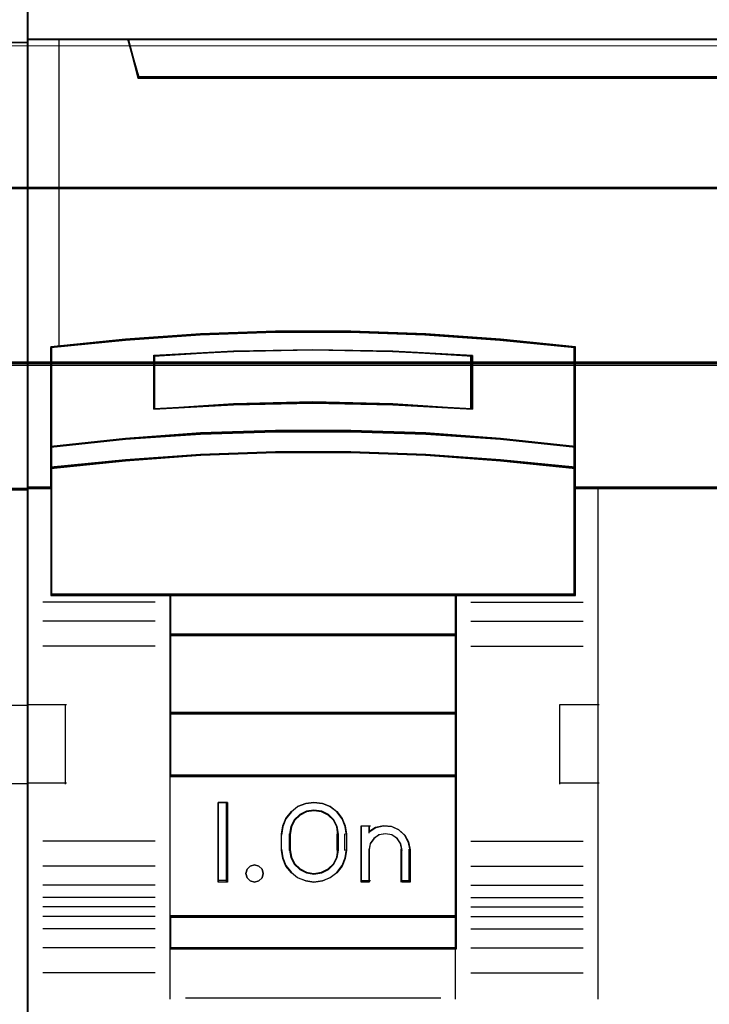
# Model space of a CAD drawing. Header units: millimetres. Extents: x -1290 to 1795, y -4192 to -1311.
# Tile 1040 of 1056: x 1479.56 to 1483.91, y -1922.01 to -1915.79. Entities that reach past the tile are written whole.
import ezdxf

# ---------------------------------------------------------------- set-up
doc = ezdxf.new("R2010")
doc.units = ezdxf.units.MM
doc.layers.add('30', color=7, linetype='Continuous')
doc.layers.add('45', color=7, linetype='Continuous')
doc.layers.add('Aparatura', color=7, linetype='Continuous', lineweight=13)

# ---------------------------------------------------------------- blocks, each defined once
blk = doc.blocks.new('*U165')
at = {"layer": '45', "color": 7}
blk.add_lwpolyline([(243.561703, -533.64471), (225.588724, -533.64471), (225.588724, -615.375223), (243.561703, -615.375223), (243.561703, -533.64471)], close=True, dxfattribs=at)
at = {"layer": '45', "color": 139}
blk.add_lwpolyline([(243.561703, -533.64471), (225.588724, -533.64471), (225.588724, -615.375223), (243.561703, -615.375223), (243.561703, -533.64471)], close=True, dxfattribs=at)
at = {"layer": '45', "color": 59}
blk.add_lwpolyline([(243.542009, -533.664461), (225.606627, -533.664461), (225.606627, -615.357268), (243.542009, -615.357268), (243.542009, -533.664461)], close=True, dxfattribs=at)
at = {"layer": '45', "color": 139}
for points in [[(225.588724, -552.350081), (243.561703, -552.350081)], [(243.561703, -566.426689), (242.779335, -566.426689)], [(242.329966, -573.262104), (243.561703, -573.262104)], [(242.329966, -575.727306), (243.561703, -575.727306)]]:
    blk.add_lwpolyline(points, dxfattribs=at)
at = {"layer": '45', "color": 7}
blk.add_lwpolyline([(242.816536, -566.464395), (243.561703, -566.464395), (243.561703, -552.350081), (242.560732, -552.350081)], dxfattribs=at)
at = {"layer": '45', "color": 140}
blk.add_lwpolyline([(242.816536, -566.464395), (243.561703, -566.464395), (243.561703, -552.350081), (242.560732, -552.350081)], dxfattribs=at)
at = {"layer": '45', "color": 59}
blk.add_lwpolyline([(242.798401, -566.44644), (243.542009, -566.44644), (243.542009, -552.368036), (242.543133, -552.368036)], dxfattribs=at)
blk = doc.blocks.new('*U166')
at = {"layer": '45', "color": 7}
for points in [[(315.552086, -533.484912), (243.531267, -533.484912), (243.531267, -615.513475), (315.552086, -615.513475), (315.552086, -533.484912)], [(312.054715, -553.43511), (247.028157, -553.43511), (246.705196, -552.249534), (243.531267, -552.249534), (243.531267, -566.421303), (244.277419, -566.421303), (244.277419, -565.792672), (244.277419, -565.119927), (244.277419, -561.976771), (246.632808, -561.739656), (248.988197, -561.574227), (251.349155, -561.491512), (253.71568, -561.491512), (256.076638, -561.574227), (258.432027, -561.739656), (260.787416, -561.976771), (260.787416, -565.119927), (260.787416, -565.792672), (260.787416, -566.421303), (261.533568, -566.421303), (314.55488, -566.421303), (314.55488, -552.249534), (312.377676, -552.249534), (312.054715, -553.43511)], [(247.024903, -553.474055), (312.056659, -553.474055), (312.379646, -552.249534), (246.701916, -552.249534), (247.024903, -553.474055)], [(255.060955, -563.785093), (257.570923, -563.920191), (257.570923, -562.225835), (255.060955, -562.090737), (252.539807, -562.045704), (250.035429, -562.090737), (247.525462, -562.225835), (247.525462, -563.920191), (250.035429, -563.785093), (252.539807, -563.728802), (255.060955, -563.785093)], [(258.460062, -564.84231), (256.099778, -564.671226), (253.733914, -564.597089), (251.36247, -564.597089), (248.996607, -564.671226), (246.636323, -564.84231), (244.276039, -565.098936), (244.276039, -565.794678), (246.636323, -565.549458), (248.996607, -565.378374), (251.36247, -565.292832), (253.733914, -565.292832), (256.099778, -565.378374), (258.460062, -565.549458), (260.820346, -565.794678), (260.820346, -565.098936), (258.460062, -564.84231)], [(258.444708, -564.853605), (256.090554, -564.68842), (253.730835, -564.61684), (251.36555, -564.61684), (249.005831, -564.68842), (246.651677, -564.853605), (244.297523, -565.101382), (244.297523, -565.773133), (246.651677, -565.536368), (249.005831, -565.371183), (251.36555, -565.288591), (253.730835, -565.288591), (256.090554, -565.371183), (258.444708, -565.536368), (260.798862, -565.773133), (260.798862, -565.101382), (258.444708, -564.853605)], [(258.444708, -564.853605), (256.090554, -564.68842), (253.730835, -564.61684), (251.36555, -564.61684), (249.005831, -564.68842), (246.651677, -564.853605), (244.297523, -565.101382), (244.297523, -565.773133), (246.651677, -565.536368), (249.005831, -565.371183), (251.36555, -565.288591), (253.730835, -565.288591), (256.090554, -565.371183), (258.444708, -565.536368), (260.798862, -565.773133), (260.798862, -565.101382), (258.444708, -564.853605)], [(248.036869, -569.802203), (257.059515, -569.802203), (260.820346, -569.802203), (260.820346, -566.388165), (260.820346, -565.755318), (258.460062, -565.516613), (256.099778, -565.350075), (253.733914, -565.266806), (251.36247, -565.266806), (248.996607, -565.350075), (246.636323, -565.516613), (244.276039, -565.755318), (244.276039, -566.388165), (244.276039, -569.802203), (248.036869, -569.802203)], [(248.048586, -569.780657), (257.047799, -569.780657), (260.798862, -569.780657), (260.798862, -566.399056), (260.798862, -565.772223), (258.444708, -565.535786), (256.090554, -565.37083), (253.730835, -565.288351), (251.36555, -565.288351), (249.005831, -565.37083), (246.651677, -565.535786), (244.297523, -565.772223), (244.297523, -566.399056), (244.297523, -569.780657), (248.048586, -569.780657)], [(257.069634, -569.759111), (248.02675, -569.759111), (248.02675, -571.066225), (257.069634, -571.066225), (257.069634, -569.759111)], [(257.048151, -569.778861), (248.048234, -569.778861), (248.048234, -571.044679), (257.048151, -571.044679), (257.048151, -569.778861)], [(257.069634, -571.023133), (248.02675, -571.023133), (248.02675, -573.535018), (257.069634, -573.535018), (257.069634, -571.023133)], [(257.048151, -571.044679), (248.048234, -571.044679), (248.048234, -573.513472), (257.048151, -573.513472), (257.048151, -571.044679)], [(257.069634, -573.491926), (248.02675, -573.491926), (248.02675, -575.508256), (257.069634, -575.508256), (257.069634, -573.491926)], [(257.048151, -573.511676), (248.048234, -573.511676), (248.048234, -575.486711), (257.048151, -575.486711), (257.048151, -573.511676)], [(248.02675, -579.950288), (257.069634, -579.950288), (257.069634, -575.465165), (248.02675, -575.465165), (248.02675, -579.950288)], [(249.845711, -576.328793), (249.845711, -578.840678), (249.552099, -578.840678), (249.552099, -576.328793), (249.845711, -576.328793)], [(251.691905, -576.832289), (251.862459, -576.619702), (252.061438, -576.457465), (252.317269, -576.36236), (252.5731, -576.328793), (252.8403, -576.36236), (253.084761, -576.457465), (253.29511, -576.619702), (253.465664, -576.832289), (253.562311, -577.072848), (253.596422, -577.335785), (253.596422, -577.833686), (253.562311, -578.096623), (253.465664, -578.337182), (253.29511, -578.549769), (253.084761, -578.706413), (252.8403, -578.807112), (252.5731, -578.840678), (252.317269, -578.807112), (252.061438, -578.706413), (251.862459, -578.549769), (251.691905, -578.337182), (251.595258, -578.096623), (251.555462, -577.833686), (251.555462, -577.335785), (251.595258, -577.072848), (251.691905, -576.832289)], [(251.95524, -576.878337), (251.846514, -577.091955), (251.800735, -577.33368), (251.800735, -577.833996), (251.846514, -578.0701), (251.95524, -578.278096), (252.126911, -578.446742), (252.338639, -578.55355), (252.573257, -578.592901), (252.819319, -578.55355), (253.031047, -578.446742), (253.202718, -578.278096), (253.311444, -578.0701), (253.345778, -577.833996), (253.345778, -577.33368), (253.311444, -577.091955), (253.202718, -576.878337), (253.031047, -576.709692), (252.819319, -576.608504), (252.573257, -576.574775), (252.338639, -576.608504), (252.126911, -576.709692), (251.95524, -576.878337)], [(254.060114, -578.840678), (254.060114, -577.070329), (254.317621, -577.070329), (254.317621, -577.256385), (254.523627, -577.121072), (254.769689, -577.070329), (255.027196, -577.087243), (255.250369, -577.194366), (255.44493, -577.363508), (255.559377, -577.577754), (255.605156, -577.825828), (255.605156, -578.840678), (255.347649, -578.840678), (255.347649, -577.825828), (255.30187, -577.628496), (255.198867, -577.470631), (255.027196, -577.352232), (254.832635, -577.324042), (254.626629, -577.352232), (254.466403, -577.470631), (254.351955, -577.628496), (254.317621, -577.825828), (254.317621, -578.840678), (254.060114, -578.840678)], [(250.939755, -578.439686), (250.970029, -578.571355), (250.939755, -578.709009), (250.836821, -578.804768), (250.697559, -578.840678), (250.564352, -578.804768), (250.473528, -578.709009), (250.431144, -578.571355), (250.473528, -578.439686), (250.564352, -578.337942), (250.697559, -578.302032), (250.836821, -578.337942), (250.939755, -578.439686)], [(257.069634, -579.907197), (248.02675, -579.907197), (248.02675, -580.944987), (257.069634, -580.944987), (257.069634, -579.907197)], [(257.048151, -579.926947), (248.048234, -579.926947), (248.048234, -580.925237), (257.048151, -580.925237), (257.048151, -579.926947)]]:
    blk.add_lwpolyline(points, close=True, dxfattribs=at)
at = {"layer": '45', "color": 139}
for points in [[(315.552086, -533.484912), (243.531267, -533.484912), (243.531267, -615.513475), (315.552086, -615.513475), (315.552086, -533.484912)], [(250.970029, -578.571355), (250.939755, -578.439686), (250.836821, -578.337942), (250.697559, -578.302032), (250.564352, -578.337942), (250.473528, -578.439686), (250.431144, -578.571355), (250.473528, -578.709009), (250.564352, -578.804768), (250.697559, -578.840678), (250.836821, -578.804768), (250.939755, -578.709009), (250.970029, -578.571355)]]:
    blk.add_lwpolyline(points, close=True, dxfattribs=at)
at = {"layer": '45', "color": 59}
for points in [[(315.530602, -533.506458), (243.550961, -533.506458), (243.550961, -615.493725), (315.530602, -615.493725), (315.530602, -533.506458)], [(247.024903, -553.474055), (312.056659, -553.474055), (312.379646, -552.249534), (246.701916, -552.249534), (247.024903, -553.474055)], [(256.099778, -564.70588), (258.460062, -564.872795), (260.820346, -565.123167), (260.820346, -561.951788), (258.460062, -561.712543), (256.099778, -561.545629), (253.733914, -561.462171), (251.36247, -561.462171), (248.996607, -561.545629), (246.636323, -561.712543), (244.276039, -561.951788), (244.276039, -565.123167), (246.636323, -564.872795), (248.996607, -564.70588), (251.36247, -564.63355), (253.733914, -564.63355), (256.099778, -564.70588)], [(256.090554, -564.690837), (258.444708, -564.855869), (260.798862, -565.103416), (260.798862, -561.967811), (258.444708, -561.731265), (256.090554, -561.566233), (253.730835, -561.483717), (251.36555, -561.483717), (249.005831, -561.566233), (246.651677, -561.731265), (244.297523, -561.967811), (244.297523, -565.103416), (246.651677, -564.855869), (249.005831, -564.690837), (251.36555, -564.619323), (253.730835, -564.619323), (256.090554, -564.690837)], [(257.570923, -562.225835), (257.570923, -563.920191), (255.060955, -563.785093), (252.539807, -563.728802), (250.035429, -563.785093), (247.525462, -563.920191), (247.525462, -562.225835), (250.035429, -562.090737), (252.539807, -562.045704), (255.060955, -562.090737), (257.570923, -562.225835)], [(255.060955, -563.785093), (257.570923, -563.920191), (257.570923, -562.225835), (255.060955, -562.090737), (252.539807, -562.045704), (250.035429, -562.090737), (247.525462, -562.225835), (247.525462, -563.920191), (250.035429, -563.785093), (252.539807, -563.728802), (255.060955, -563.785093)], [(255.050207, -563.766524), (257.549439, -563.898645), (257.549439, -562.241617), (255.050207, -562.109495), (252.539843, -562.065454), (250.046177, -562.109495), (247.546945, -562.241617), (247.546945, -563.898645), (250.046177, -563.766524), (252.539843, -563.711473), (255.050207, -563.766524)], [(255.050207, -563.766524), (257.549439, -563.898645), (257.549439, -562.241617), (255.050207, -562.109495), (252.539843, -562.065454), (250.046177, -562.109495), (247.546945, -562.241617), (247.546945, -563.898645), (250.046177, -563.766524), (252.539843, -563.711473), (255.050207, -563.766524)], [(258.460062, -564.84231), (256.099778, -564.671226), (253.733914, -564.597089), (251.36247, -564.597089), (248.996607, -564.671226), (246.636323, -564.84231), (244.276039, -565.098936), (244.276039, -565.794678), (246.636323, -565.549458), (248.996607, -565.378374), (251.36247, -565.292832), (253.733914, -565.292832), (256.099778, -565.378374), (258.460062, -565.549458), (260.820346, -565.794678), (260.820346, -565.098936), (258.460062, -564.84231)], [(248.036869, -569.802203), (257.059515, -569.802203), (260.820346, -569.802203), (260.820346, -566.388165), (260.820346, -565.755318), (258.460062, -565.516613), (256.099778, -565.350075), (253.733914, -565.266806), (251.36247, -565.266806), (248.996607, -565.350075), (246.636323, -565.516613), (244.276039, -565.755318), (244.276039, -566.388165), (244.276039, -569.802203), (248.036869, -569.802203)], [(248.048586, -569.780657), (257.047799, -569.780657), (260.798862, -569.780657), (260.798862, -566.399056), (260.798862, -565.772223), (258.444708, -565.535786), (256.090554, -565.37083), (253.730835, -565.288351), (251.36555, -565.288351), (249.005831, -565.37083), (246.651677, -565.535786), (244.297523, -565.772223), (244.297523, -566.399056), (244.297523, -569.780657), (248.048586, -569.780657)], [(257.069634, -569.759111), (248.02675, -569.759111), (248.02675, -571.066225), (257.069634, -571.066225), (257.069634, -569.759111)], [(257.048151, -569.778861), (248.048234, -569.778861), (248.048234, -571.044679), (257.048151, -571.044679), (257.048151, -569.778861)], [(257.069634, -571.023133), (248.02675, -571.023133), (248.02675, -573.535018), (257.069634, -573.535018), (257.069634, -571.023133)], [(257.048151, -571.044679), (248.048234, -571.044679), (248.048234, -573.513472), (257.048151, -573.513472), (257.048151, -571.044679)], [(257.069634, -573.491926), (248.02675, -573.491926), (248.02675, -575.508256), (257.069634, -575.508256), (257.069634, -573.491926)], [(257.048151, -573.511676), (248.048234, -573.511676), (248.048234, -575.486711), (257.048151, -575.486711), (257.048151, -573.511676)], [(248.02675, -579.950288), (257.069634, -579.950288), (257.069634, -575.465165), (248.02675, -575.465165), (248.02675, -579.950288)], [(249.845711, -576.328793), (249.845711, -578.840678), (249.552099, -578.840678), (249.552099, -576.328793), (249.845711, -576.328793)], [(251.691905, -576.832289), (251.862459, -576.619702), (252.061438, -576.457465), (252.317269, -576.36236), (252.5731, -576.328793), (252.8403, -576.36236), (253.084761, -576.457465), (253.29511, -576.619702), (253.465664, -576.832289), (253.562311, -577.072848), (253.596422, -577.335785), (253.596422, -577.833686), (253.562311, -578.096623), (253.465664, -578.337182), (253.29511, -578.549769), (253.084761, -578.706413), (252.8403, -578.807112), (252.5731, -578.840678), (252.317269, -578.807112), (252.061438, -578.706413), (251.862459, -578.549769), (251.691905, -578.337182), (251.595258, -578.096623), (251.555462, -577.833686), (251.555462, -577.335785), (251.595258, -577.072848), (251.691905, -576.832289)], [(251.95524, -576.878337), (251.846514, -577.091955), (251.800735, -577.33368), (251.800735, -577.833996), (251.846514, -578.0701), (251.95524, -578.278096), (252.126911, -578.446742), (252.338639, -578.55355), (252.573257, -578.592901), (252.819319, -578.55355), (253.031047, -578.446742), (253.202718, -578.278096), (253.311444, -578.0701), (253.345778, -577.833996), (253.345778, -577.33368), (253.311444, -577.091955), (253.202718, -576.878337), (253.031047, -576.709692), (252.819319, -576.608504), (252.573257, -576.574775), (252.338639, -576.608504), (252.126911, -576.709692), (251.95524, -576.878337)], [(251.970994, -576.893401), (251.865041, -577.102458), (251.820429, -577.339022), (251.820429, -577.828654), (251.865041, -578.059717), (251.970994, -578.263272), (252.13829, -578.428317), (252.34462, -578.532845), (252.573257, -578.571355), (252.813046, -578.532845), (253.019377, -578.428317), (253.186672, -578.263272), (253.292625, -578.059717), (253.326084, -577.828654), (253.326084, -577.339022), (253.292625, -577.102458), (253.186672, -576.893401), (253.019377, -576.728357), (252.813046, -576.62933), (252.573257, -576.596321), (252.34462, -576.62933), (252.13829, -576.728357), (251.970994, -576.893401)], [(254.060114, -578.840678), (254.060114, -577.070329), (254.317621, -577.070329), (254.317621, -577.256385), (254.523627, -577.121072), (254.769689, -577.070329), (255.027196, -577.087243), (255.250369, -577.194366), (255.44493, -577.363508), (255.559377, -577.577754), (255.605156, -577.825828), (255.605156, -578.840678), (255.347649, -578.840678), (255.347649, -577.825828), (255.30187, -577.628496), (255.198867, -577.470631), (255.027196, -577.352232), (254.832635, -577.324042), (254.626629, -577.352232), (254.466403, -577.470631), (254.351955, -577.628496), (254.317621, -577.825828), (254.317621, -578.840678), (254.060114, -578.840678)], [(250.939755, -578.439686), (250.970029, -578.571355), (250.939755, -578.709009), (250.836821, -578.804768), (250.697559, -578.840678), (250.564352, -578.804768), (250.473528, -578.709009), (250.431144, -578.571355), (250.473528, -578.439686), (250.564352, -578.337942), (250.697559, -578.302032), (250.836821, -578.337942), (250.939755, -578.439686)], [(257.069634, -579.907197), (248.02675, -579.907197), (248.02675, -580.944987), (257.069634, -580.944987), (257.069634, -579.907197)], [(257.048151, -579.926947), (248.048234, -579.926947), (248.048234, -580.925237), (257.048151, -580.925237), (257.048151, -579.926947)]]:
    blk.add_lwpolyline(points, close=True, dxfattribs=at)
at = {"layer": '45', "color": 139}
for points in [[(243.531267, -552.249534), (315.552086, -552.249534)], [(246.701916, -552.249534), (247.068931, -553.474055)], [(247.025964, -553.430963), (312.055599, -553.430963)], [(260.820346, -561.990044), (258.460062, -561.732106), (256.099778, -561.55215), (253.733914, -561.462171), (251.36247, -561.462171), (248.996607, -561.55215), (246.636323, -561.732106), (244.276039, -561.990044)], [(244.276039, -561.946952), (244.276039, -569.802203)], [(260.775588, -569.802203), (260.775588, -561.946952)], [(257.570923, -562.264753), (255.060955, -562.100466), (252.539807, -562.045704), (250.035429, -562.100466), (247.525462, -562.264753)], [(247.525462, -563.920191), (247.525462, -562.221662)], [(257.526165, -563.920191), (257.526165, -562.221662)], [(257.570923, -563.920191), (255.060955, -563.756696), (252.539807, -563.688574), (250.035429, -563.756696), (247.525462, -563.920191)], [(260.820346, -565.123167), (258.460062, -564.85415), (256.099778, -564.674805), (253.733914, -564.597089), (251.36247, -564.597089), (248.996607, -564.674805), (246.636323, -564.85415), (244.276039, -565.123167)], [(260.820346, -565.794678), (258.460062, -565.536741), (256.099778, -565.356784), (253.733914, -565.266806), (251.36247, -565.266806), (248.996607, -565.356784), (246.636323, -565.536741), (244.276039, -565.794678)], [(244.320797, -566.378211), (243.531267, -566.378211)], [(315.552086, -566.378211), (260.775588, -566.378211)], [(261.522149, -566.378211), (261.522149, -582.539379)], [(247.57022, -570.015866), (244.025395, -570.015866)], [(260.820346, -569.759111), (244.276039, -569.759111)], [(248.02675, -569.759111), (248.02675, -580.944987)], [(248.02675, -569.759111), (257.069634, -569.759111)], [(257.024877, -569.759111), (257.024877, -580.944987)], [(257.526165, -570.015866), (261.065619, -570.015866)], [(247.57022, -570.610171), (244.025395, -570.610171)], [(257.526165, -570.610171), (261.065619, -570.610171)], [(248.02675, -571.023133), (257.069634, -571.023133)], [(247.57022, -571.401981), (244.025395, -571.401981)], [(257.526165, -571.401981), (261.065619, -571.401981)], [(243.531267, -573.244149), (244.777327, -573.244149)], [(244.732569, -573.244149), (244.732569, -575.756034)], [(260.326219, -575.756034), (260.326219, -573.244149)], [(260.326219, -573.244149), (261.565117, -573.244149)], [(248.02675, -573.491926), (257.069634, -573.491926)], [(248.02675, -575.465165), (257.069634, -575.465165)], [(243.531267, -575.712942), (244.777327, -575.712942)], [(260.326219, -575.712942), (261.565117, -575.712942)], [(249.845711, -576.328793), (249.552099, -576.328793)], [(249.552099, -576.328793), (249.552099, -578.840678)], [(249.802743, -576.328793), (249.802743, -578.840678)], [(253.596422, -577.361198), (253.562311, -577.091626), (253.465664, -576.844996), (253.29511, -576.627044), (253.084761, -576.460712), (252.8403, -576.363207), (252.5731, -576.328793), (252.317269, -576.363207), (252.061438, -576.460712), (251.862459, -576.627044), (251.691905, -576.844996), (251.595258, -577.091626), (251.555462, -577.361198)], [(253.345778, -577.361198), (253.311444, -577.110708), (253.202718, -576.889344), (253.031047, -576.714584), (252.819319, -576.609727), (252.573257, -576.574775), (252.338639, -576.609727), (252.126911, -576.714584), (251.95524, -576.889344), (251.846514, -577.110708), (251.800735, -577.361198)], [(254.060114, -577.070329), (254.353726, -577.070329)], [(254.060114, -577.070329), (254.060114, -578.840678)], [(254.308968, -577.070329), (254.308968, -577.294765)], [(255.605156, -577.84957), (255.55907, -577.5937), (255.443853, -577.372721), (255.247984, -577.198264), (255.023312, -577.087775), (254.764074, -577.070329), (254.516358, -577.122666), (254.308968, -577.262232)], [(251.555462, -577.84957), (251.555462, -577.318106)], [(251.800735, -577.84957), (251.800735, -577.318106)], [(253.30281, -577.84957), (253.30281, -577.318106)], [(253.553454, -577.84957), (253.553454, -577.318106)], [(255.356302, -577.84957), (255.309754, -577.640567), (255.205021, -577.473365), (255.030465, -577.347964), (254.832635, -577.318106), (254.623168, -577.347964), (254.460249, -577.473365), (254.343879, -577.640567), (254.308968, -577.84957)], [(247.57022, -577.553315), (244.025395, -577.553315)], [(251.555462, -577.806478), (251.595258, -578.076519), (251.691905, -578.323578), (251.862459, -578.541909), (252.061438, -578.702785), (252.317269, -578.806205), (252.5731, -578.840678), (252.8403, -578.806205), (253.084761, -578.702785), (253.29511, -578.541909), (253.465664, -578.323578), (253.562311, -578.076519), (253.596422, -577.806478)], [(251.800735, -577.806478), (251.846514, -578.051143), (251.95524, -578.266681), (252.126911, -578.441442), (252.338639, -578.552124), (252.573257, -578.592901), (252.819319, -578.552124), (253.031047, -578.441442), (253.202718, -578.266681), (253.311444, -578.051143), (253.345778, -577.806478)], [(254.308968, -577.806478), (254.308968, -578.840678)], [(255.311544, -577.806478), (255.311544, -578.840678)], [(255.562189, -577.806478), (255.562189, -578.840678)], [(257.526165, -577.553315), (261.065619, -577.553315)], [(247.57022, -578.345124), (244.025395, -578.345124)], [(257.526165, -578.345124), (261.065619, -578.345124)], [(247.57022, -578.93943), (244.025395, -578.93943)], [(249.845711, -578.795791), (249.552099, -578.795791)], [(254.060114, -578.795791), (254.353726, -578.795791)], [(255.311544, -578.795791), (255.605156, -578.795791)], [(257.526165, -578.93943), (261.065619, -578.93943)], [(247.57022, -579.32905), (244.025395, -579.32905)], [(257.526165, -579.32905), (261.065619, -579.32905)], [(247.57022, -579.627101), (244.025395, -579.627101)], [(257.526165, -579.627101), (261.065619, -579.627101)], [(247.57022, -579.928742), (244.025395, -579.928742)], [(248.02675, -579.907197), (257.069634, -579.907197)], [(257.526165, -579.928742), (261.065619, -579.928742)], [(247.57022, -580.318363), (244.025395, -580.318363)], [(257.526165, -580.318363), (261.065619, -580.318363)], [(247.57022, -580.912669), (244.025395, -580.912669)], [(248.02675, -580.901896), (257.069634, -580.901896)], [(248.02675, -580.901896), (248.02675, -582.539379)], [(257.024877, -580.901896), (257.024877, -582.539379)], [(257.526165, -580.912669), (261.065619, -580.912669)], [(247.57022, -581.704478), (244.025395, -581.704478)], [(257.526165, -581.704478), (261.065619, -581.704478)], [(248.522667, -582.496287), (256.573717, -582.496287)]]:
    blk.add_lwpolyline(points, dxfattribs=at)
at = {"layer": '45', "color": 140}
for points in [[(312.054715, -553.43511), (247.028157, -553.43511), (246.705196, -552.249534), (243.531267, -552.249534), (243.531267, -566.421303), (244.277419, -566.421303), (244.277419, -565.792672), (244.277419, -565.119927), (244.277419, -561.976771), (246.632808, -561.739656), (248.988197, -561.574227), (251.349155, -561.491512), (253.71568, -561.491512), (256.076638, -561.574227), (258.432027, -561.739656), (260.787416, -561.976771), (260.787416, -565.119927), (260.787416, -565.792672), (260.787416, -566.421303), (261.533568, -566.421303), (314.55488, -566.421303), (314.55488, -552.249534), (312.377676, -552.249534), (312.054715, -553.43511)], [(312.034681, -553.451405), (247.045823, -553.451405), (246.723049, -552.269284), (243.550961, -552.269284), (243.550961, -566.399757), (244.29668, -566.399757), (244.29668, -565.772958), (244.29668, -565.102173), (244.29668, -561.968177), (246.650703, -561.731753), (249.004727, -561.566805), (251.364316, -561.484332), (253.729469, -561.484332), (256.089058, -561.566805), (258.443081, -561.731753), (260.797105, -561.968177), (260.797105, -565.102173), (260.797105, -565.772958), (260.797105, -566.399757), (261.542824, -566.399757), (314.533396, -566.399757), (314.533396, -552.269284), (312.357455, -552.269284), (312.034681, -553.451405)], [(247.046176, -553.454305), (312.035387, -553.454305), (312.358162, -552.269284), (246.7234, -552.269284), (247.046176, -553.454305)]]:
    blk.add_lwpolyline(points, close=True, dxfattribs=at)
blk.add_lwpolyline([(244.526683, -552.249534), (244.526683, -561.957725)], dxfattribs=at)
blk = doc.blocks.new('*U178')
at = {"layer": '30', "color": 7}
for points in [[(117.158256, -706.874973), (548.842747, -706.874973), (117.158256, -706.874973)], [(548.842747, -706.874973), (117.158256, -706.874973), (117.158256, -709.439856), (117.158256, -710.917451), (117.158256, -712.478684), (548.842747, -712.478684), (548.842747, -710.917451), (548.842747, -709.439856), (548.842747, -706.874973)], [(117.158256, -712.390705), (548.842747, -712.390705), (117.158256, -712.390705)], [(548.842747, -712.390705), (117.158256, -712.390705), (117.158256, -713.905613), (117.158256, -734.976603), (117.158256, -736.491511), (548.842747, -736.491511), (548.842747, -734.976603), (548.842747, -713.905613), (548.842747, -712.390705)]]:
    blk.add_lwpolyline(points, close=True, dxfattribs=at)
at = {"layer": '30', "color": 59}
blk.add_lwpolyline([(548.79978, -706.916269), (117.201224, -706.916269), (117.201224, -709.442527), (117.201224, -710.897871), (117.201224, -712.435593), (548.79978, -712.435593), (548.79978, -710.897871), (548.79978, -709.442527), (548.79978, -706.916269)], close=True, dxfattribs=at)

msp = doc.modelspace()

# ---------------------------------------------------------------- linework, layer by layer
at = {"layer": 'Aparatura', "color": 7, "lineweight": 13}
msp.add_lwpolyline([(1429.2287, -1924.9559), (1429.2287, -1915.9594), (1515.5749, -1915.9594), (1515.5749, -1924.9559)], dxfattribs=at)
msp.add_lwpolyline([(1429.2287, -1915.9594), (1515.5749, -1915.9594), (1515.5749, -1924.9559), (1429.2287, -1924.9559), (1429.2287, -1915.9594)], close=True, dxfattribs=at)

# ---------------------------------------------------------------- block references
at = {"layer": 'Aparatura', "color": 7, "lineweight": 13, "xscale": 0.2, "yscale": 0.2, "zscale": 0.2}
for name, p in [('*U165', (1430.8991, -1805.4679)), ('*U166', (1430.8991, -1805.4679)), ('*U178', (1405.7144, -1775.4779))]:
    msp.add_blockref(name, p, dxfattribs=at)

doc.saveas('drawing.dxf')
